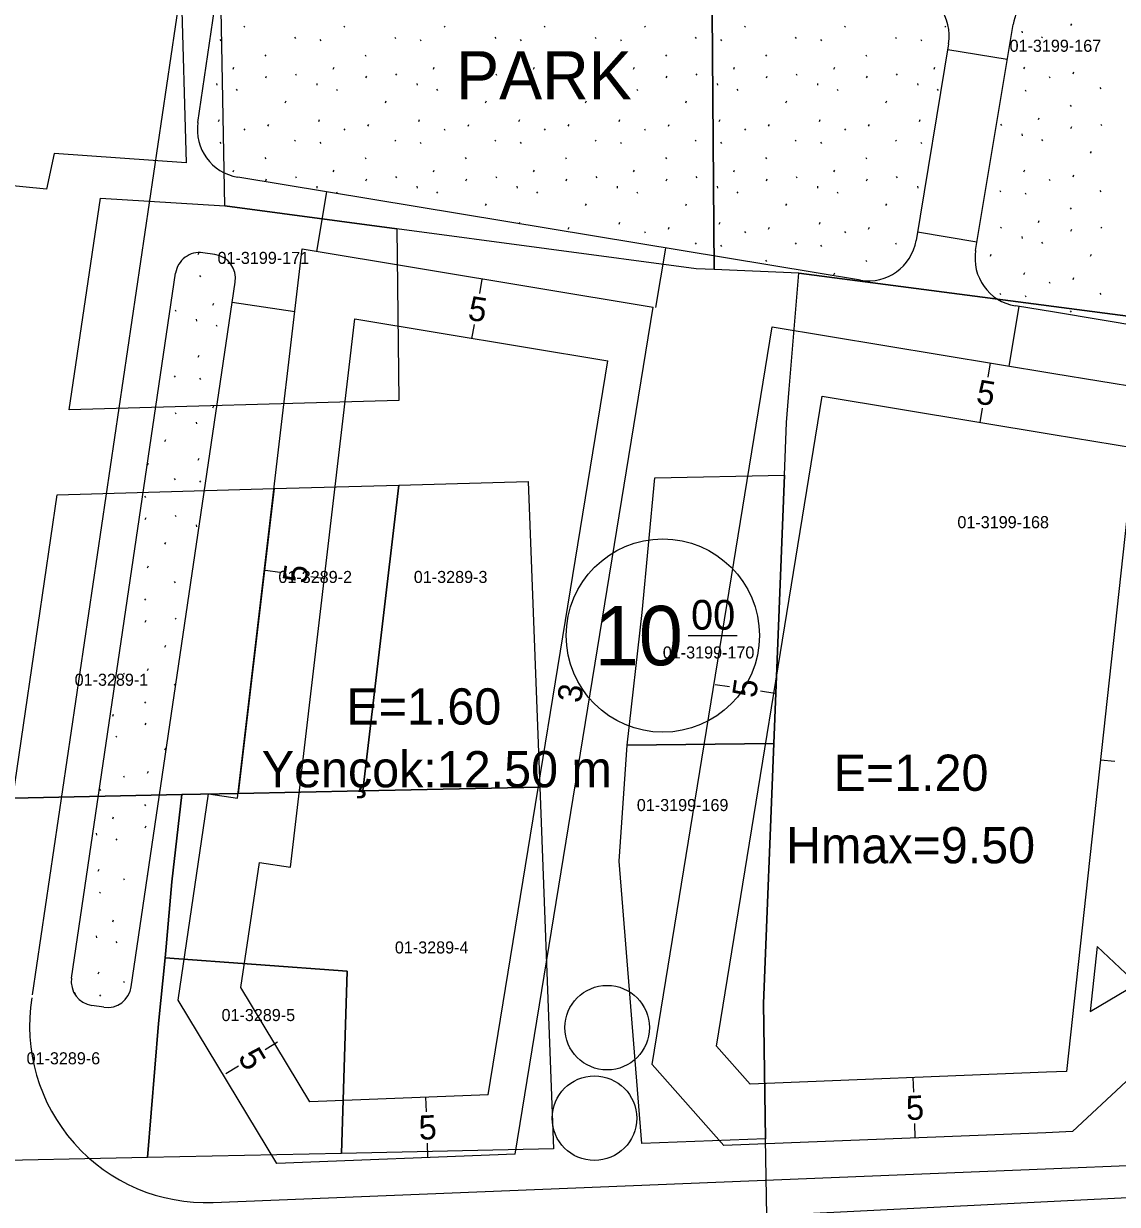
# Model space of a CAD drawing. Extents: x 419396 to 421519, y 4453567 to 4456767.
# Drawn here: x 420643.6 to 420734.2, y 4454412.1 to 4454509.9 of the extents above; entities that cross this region are included whole.
import ezdxf

# ---------------------------------------------------------------- set-up
doc = ezdxf.new("R2010")
doc.units = 0
for name, color, linetype in [('0_KADASTRO', 7, 'Continuous'), ('Level 16', 7, 'Continuous'), ('Level 20', 7, 'Continuous'), ('Level 28', 7, 'Continuous'), ('Level 29', 7, 'Continuous'), ('Level 30', 7, 'Continuous'), ('Level 41', 7, 'Continuous'), ('Level 55', 7, 'Continuous'), ('Level 58', 7, 'Continuous'), ('Level 61', 7, 'Continuous'), ('Level 62', 7, 'Continuous')]:
    doc.layers.add(name, color=color, linetype=linetype)

msp = doc.modelspace()

# ---------------------------------------------------------------- linework, layer by layer
at = {"layer": '0_KADASTRO'}
for points in [[(420659.93, 4454512.5), (420664.59, 4454541.11), (420669.57, 4454592.84), (420700.02, 4454589.2), (420700.799, 4454489.495), (420699.3, 4454489.56), (420674.51, 4454492.86), (420660.26, 4454494.76)], [(420700.02, 4454589.2), (420728.3, 4454590.91), (420741.39, 4454490.48), (420755.01, 4454491.22), (420760.8, 4454491.14), (420770.28, 4454414.41), (420737.81, 4454412.75), (420737.32, 4454424.69), (420737.17, 4454427.02), (420736.8, 4454440.33), (420736.79, 4454443.57), (420736.53, 4454449.88), (420735.045, 4454485.633), (420707.81, 4454489.19), (420700.799, 4454489.495)], [(420569.14, 4454565.51), (420569.5, 4454565.42), (420570.27, 4454565.24), (420582.81, 4454563.58), (420589.77, 4454562.72), (420592.41, 4454562.43), (420599.34, 4454561.49), (420608.15, 4454559.03), (420610.42, 4454557.8), (420613.89, 4454556.94), (420616.29, 4454556.26), (420636.26, 4454548.67), (420645.73, 4454545.84), (420661.16, 4454541.72), (420656.65, 4454512.89), (420657.07, 4454498.32), (420646.13, 4454499.11), (420645.5, 4454496.15), (420575.25, 4454503.09), (420573.91, 4454514.72), (420572.69, 4454525.26), (420569.77, 4454541.42)], [(420647.37, 4454477.87), (420649.97, 4454495.41), (420660.26, 4454494.76), (420674.51, 4454492.86), (420674.68, 4454478.65)], [(420704.87, 4454428.71), (420705.73, 4454450.25), (420706.62, 4454472.48), (420706.8, 4454476.84), (420707.02, 4454479.58), (420707.81, 4454489.19), (420735.045, 4454485.633), (420736.53, 4454449.88), (420736.79, 4454443.57), (420736.8, 4454440.33), (420737.17, 4454427.02), (420737.32, 4454424.69), (420737.81, 4454412.75), (420705.15, 4454411.12), (420705.05, 4454417.5)], [(420693.6, 4454450.12), (420694.82, 4454461.09), (420695.87, 4454472.25), (420706.62, 4454472.48), (420705.73, 4454450.25)], [(420642.702, 4454445.729), (420646.375, 4454470.84), (420664.341, 4454471.352), (420661.377, 4454446.113), (420656.716, 4454446.022)], [(420661.377, 4454446.113), (420664.341, 4454471.352), (420674.674, 4454471.644), (420671.709, 4454446.335)], [(420671.709, 4454446.335), (420674.674, 4454471.644), (420685.387, 4454471.952), (420686.352, 4454446.641)], [(420692.94, 4454440.5), (420693.6, 4454450.12), (420705.73, 4454450.25), (420704.87, 4454428.71), (420705.05, 4454417.5), (420694.81, 4454417.13)], [(420638.297, 4454415.625), (420642.702, 4454445.729), (420656.716, 4454446.022), (420655.88, 4454438.781), (420655.413, 4454433.395), (420655.32, 4454432.49), (420654.777, 4454427.052), (420653.851, 4454415.952)], [(420655.32, 4454432.49), (420655.413, 4454433.395), (420655.88, 4454438.781), (420656.716, 4454446.022), (420661.377, 4454446.113), (420671.709, 4454446.335), (420686.352, 4454446.641), (420687.498, 4454416.669), (420669.94, 4454416.29), (420670.39, 4454431.39)], [(420653.851, 4454415.952), (420654.777, 4454427.052), (420655.32, 4454432.49), (420670.39, 4454431.39), (420669.94, 4454416.29)]]:
    msp.add_lwpolyline(points, close=True, dxfattribs=at)
at = {"layer": 'Level 16'}
for p, q in [((420732.512, 4454433.431), (420731.927, 4454428.063)), ((420735.798, 4454430.357), (420732.512, 4454433.431)), ((420731.927, 4454428.063), (420735.798, 4454430.357))]:
    msp.add_line(p, q, dxfattribs=at)
at = {"layer": 'Level 20'}
for p, q in [((420681.554, 4454488.695), (420681.358, 4454487.512)), ((420665.695, 4454440.01), (420671.026, 4454485.408)), ((420671.026, 4454485.408), (420691.979, 4454481.94)), ((420680.737, 4454483.763), (420680.933, 4454484.947)), ((420682.088, 4454421.164), (420691.979, 4454481.94)), ((420723.648, 4454481.765), (420723.452, 4454480.582)), ((420700.98, 4454425.19), (420709.738, 4454479)), ((420709.738, 4454479), (420728.864, 4454475.834)), ((420722.831, 4454476.833), (420723.027, 4454478.017)), ((420728.864, 4454475.834), (420735.604, 4454474.718)), ((420735.604, 4454474.718), (420729.977, 4454423.094)), ((420663.641, 4454464.601), (420664.828, 4454464.426)), ((420668.587, 4454463.871), (420667.4, 4454464.046)), ((420700.886, 4454455.131), (420702.073, 4454454.956)), ((420705.832, 4454454.401), (420704.645, 4454454.576)), ((420732.791, 4454448.906), (420733.983, 4454448.776)), ((420661.606, 4454430.03), (420663.135, 4454440.388)), ((420663.135, 4454440.388), (420665.695, 4454440.01)), ((420667.318, 4454420.569), (420661.606, 4454430.03)), ((420664.641, 4454425.508), (420663.613, 4454424.888)), ((420703.772, 4454422.038), (420700.98, 4454425.19)), ((420660.36, 4454422.924), (420661.387, 4454423.544)), ((420728.31, 4454423.027), (420703.772, 4454422.038)), ((420717.251, 4454422.581), (420717.299, 4454421.382)), ((420729.977, 4454423.094), (420728.31, 4454423.027)), ((420682.088, 4454421.164), (420667.318, 4454420.569)), ((420676.891, 4454420.954), (420676.94, 4454419.755)), ((420717.452, 4454417.585), (420717.404, 4454418.784)), ((420677.093, 4454415.958), (420677.044, 4454417.157))]:
    msp.add_line(p, q, dxfattribs=at)
at = {"layer": 'Level 28'}
for p, q in [((420658.032, 4454501.679), (420660.443, 4454518.004)), ((420722.451, 4454491.085), (420725.546, 4454509.777)), ((420720.213, 4454508.18), (420717.519, 4454491.902)), ((420720.139, 4454507.73), (420725.072, 4454506.914)), ((420712.919, 4454488.609), (420661.336, 4454497.148)), ((420667.895, 4454490.995), (420668.712, 4454495.927)), ((420722.564, 4454491.764), (420717.631, 4454492.58)), ((420659.449, 4454490.733), (420658.46, 4454490.879)), ((420661.33, 4454445.709), (420666.672, 4454491.197)), ((420666.672, 4454491.197), (420695.742, 4454486.385)), ((420695.97, 4454486.347), (420696.787, 4454491.279)), ((420647.571, 4454430.821), (420656.189, 4454489.193)), ((420652.517, 4454430.091), (420661.135, 4454488.462)), ((420660.887, 4454486.783), (420666.064, 4454486.019)), ((420726.02, 4454486.44), (420725.204, 4454481.507)), ((420728.97, 4454485.952), (420725.744, 4454486.486)), ((420740.973, 4454483.965), (420728.97, 4454485.952)), ((420705.608, 4454484.751), (420728.917, 4454480.893)), ((420728.917, 4454480.893), (420738.127, 4454479.368)), ((420656.397, 4454428.984), (420658.919, 4454446.065)), ((420658.919, 4454446.065), (420661.33, 4454445.709)), ((420650.247, 4454428.404), (420649.257, 4454428.55)), ((420664.566, 4454415.453), (420656.397, 4454428.984))]:
    msp.add_line(p, q, dxfattribs=at)
for centre, radius, start, end in [((420716.267, 4454508.834), 4, 350.60005, 80.60005), ((420729.492, 4454509.123), 4, 103.91688, 170.60005), ((420661.989, 4454501.095), 4, 171.60158, 260.60005), ((420713.572, 4454492.555), 4, 260.60005, 350.60005), ((420658.167, 4454488.901), 2, 81.60158, 171.60158), ((420726.398, 4454490.432), 4, 170.60005, 260.60005), ((420659.157, 4454488.754), 2, 351.60158, 81.60158), ((420649.55, 4454430.529), 2, 171.60158, 261.60158), ((420650.539, 4454430.383), 2, 261.60158, 351.60158)]:
    msp.add_arc(centre, radius, start, end, dxfattribs=at)
at = {"layer": 'Level 29'}
for p, q in [((420684.327, 4454416.249), (420695.742, 4454486.385)), ((420695.663, 4454423.651), (420705.608, 4454484.751)), ((420701.603, 4454416.946), (420695.663, 4454423.651)), ((420734.914, 4454422.247), (420730.483, 4454418.109)), ((420728.257, 4454418.019), (420701.603, 4454416.946)), ((420730.483, 4454418.109), (420728.257, 4454418.019)), ((420684.327, 4454416.249), (420664.566, 4454415.453))]:
    msp.add_line(p, q, dxfattribs=at)
at = {"layer": 'Level 41'}
for p, q in [((420661.843, 4454509.661), (420661.914, 4454509.555)), ((420670.136, 4454509.661), (420670.207, 4454509.555)), ((420678.429, 4454509.661), (420678.5, 4454509.555)), ((420686.722, 4454509.661), (420686.793, 4454509.555)), ((420695.015, 4454509.661), (420695.086, 4454509.555)), ((420703.308, 4454509.661), (420703.379, 4454509.555)), ((420711.601, 4454509.661), (420711.672, 4454509.555)), ((420719.894, 4454509.661), (420719.965, 4454509.555)), ((420730.347, 4454509.693), (420730.419, 4454509.853)), ((420659.857, 4454508.54), (420659.928, 4454508.433)), ((420666.051, 4454508.732), (420666.122, 4454508.625)), ((420668.15, 4454508.54), (420668.221, 4454508.433)), ((420674.344, 4454508.732), (420674.415, 4454508.625)), ((420676.443, 4454508.54), (420676.514, 4454508.433)), ((420682.637, 4454508.732), (420682.708, 4454508.625)), ((420684.736, 4454508.54), (420684.807, 4454508.433)), ((420690.93, 4454508.732), (420691.001, 4454508.625)), ((420693.029, 4454508.54), (420693.1, 4454508.433)), ((420699.223, 4454508.732), (420699.294, 4454508.625)), ((420701.322, 4454508.54), (420701.393, 4454508.433)), ((420707.516, 4454508.732), (420707.587, 4454508.625)), ((420709.615, 4454508.54), (420709.686, 4454508.433)), ((420715.809, 4454508.732), (420715.88, 4454508.625)), ((420717.908, 4454508.54), (420717.979, 4454508.433)), ((420726.277, 4454509.247), (420726.295, 4454509.087)), ((420727.907, 4454508.777), (420727.977, 4454508.67)), ((420731.963, 4454507.633), (420732.035, 4454507.793)), ((420663.595, 4454507.279), (420663.666, 4454507.172)), ((420671.888, 4454507.279), (420671.959, 4454507.172)), ((420680.181, 4454507.279), (420680.252, 4454507.172)), ((420688.474, 4454507.279), (420688.545, 4454507.172)), ((420696.767, 4454507.279), (420696.838, 4454507.172)), ((420705.06, 4454507.279), (420705.131, 4454507.172)), ((420713.353, 4454507.279), (420713.424, 4454507.172)), ((420660.954, 4454506.086), (420661.025, 4454506.245)), ((420663.653, 4454505.357), (420663.725, 4454505.517)), ((420666.118, 4454505.702), (420666.189, 4454505.595)), ((420669.247, 4454506.086), (420669.318, 4454506.245)), ((420671.946, 4454505.357), (420672.018, 4454505.517)), ((420674.411, 4454505.702), (420674.482, 4454505.595)), ((420677.54, 4454506.086), (420677.611, 4454506.245)), ((420680.239, 4454505.357), (420680.311, 4454505.517)), ((420682.704, 4454505.702), (420682.775, 4454505.595)), ((420685.833, 4454506.086), (420685.904, 4454506.245)), ((420688.532, 4454505.357), (420688.604, 4454505.517)), ((420690.997, 4454505.702), (420691.068, 4454505.595)), ((420694.126, 4454506.086), (420694.197, 4454506.245)), ((420696.825, 4454505.357), (420696.897, 4454505.517)), ((420699.29, 4454505.702), (420699.361, 4454505.595)), ((420702.419, 4454506.086), (420702.49, 4454506.245)), ((420705.118, 4454505.357), (420705.19, 4454505.517)), ((420707.583, 4454505.702), (420707.654, 4454505.595)), ((420710.712, 4454506.086), (420710.783, 4454506.245)), ((420713.411, 4454505.357), (420713.483, 4454505.517)), ((420715.876, 4454505.702), (420715.947, 4454505.595)), ((420719.005, 4454506.086), (420719.076, 4454506.245)), ((420726.442, 4454506.103), (420726.512, 4454506.263)), ((420728.537, 4454505.487), (420728.608, 4454505.381)), ((420730.525, 4454505.695), (420730.596, 4454505.855)), ((420659.583, 4454504.911), (420659.601, 4454504.751)), ((420667.876, 4454504.911), (420667.894, 4454504.751)), ((420676.169, 4454504.911), (420676.187, 4454504.751)), ((420684.462, 4454504.911), (420684.48, 4454504.751)), ((420692.755, 4454504.911), (420692.773, 4454504.751)), ((420701.048, 4454504.911), (420701.066, 4454504.751)), ((420709.341, 4454504.911), (420709.359, 4454504.751)), ((420717.634, 4454504.911), (420717.652, 4454504.751)), ((420732.745, 4454504.558), (420732.816, 4454504.451)), ((420661.213, 4454504.441), (420661.283, 4454504.334)), ((420669.506, 4454504.441), (420669.576, 4454504.334)), ((420677.799, 4454504.441), (420677.869, 4454504.334)), ((420686.092, 4454504.441), (420686.162, 4454504.334)), ((420694.385, 4454504.441), (420694.455, 4454504.334)), ((420702.678, 4454504.441), (420702.748, 4454504.334)), ((420710.971, 4454504.441), (420711.041, 4454504.334)), ((420719.264, 4454504.441), (420719.334, 4454504.334)), ((420726.551, 4454504.366), (420726.622, 4454504.259)), ((420665.269, 4454503.297), (420665.341, 4454503.457)), ((420673.562, 4454503.297), (420673.634, 4454503.457)), ((420681.855, 4454503.297), (420681.927, 4454503.457)), ((420690.148, 4454503.297), (420690.22, 4454503.457)), ((420698.441, 4454503.297), (420698.513, 4454503.457)), ((420706.734, 4454503.297), (420706.806, 4454503.457)), ((420715.027, 4454503.297), (420715.099, 4454503.457)), ((420730.289, 4454503.105), (420730.36, 4454502.998)), ((420659.748, 4454501.767), (420659.818, 4454501.927)), ((420668.041, 4454501.767), (420668.111, 4454501.927)), ((420676.334, 4454501.767), (420676.404, 4454501.927)), ((420684.627, 4454501.767), (420684.697, 4454501.927)), ((420692.92, 4454501.767), (420692.99, 4454501.927)), ((420701.213, 4454501.767), (420701.283, 4454501.927)), ((420709.506, 4454501.767), (420709.576, 4454501.927)), ((420717.799, 4454501.767), (420717.869, 4454501.927)), ((420727.648, 4454501.912), (420727.719, 4454502.071)), ((420661.843, 4454501.151), (420661.914, 4454501.045)), ((420663.831, 4454501.359), (420663.902, 4454501.519)), ((420670.136, 4454501.151), (420670.207, 4454501.045)), ((420672.124, 4454501.359), (420672.195, 4454501.519)), ((420678.429, 4454501.151), (420678.5, 4454501.045)), ((420680.417, 4454501.359), (420680.488, 4454501.519)), ((420686.722, 4454501.151), (420686.793, 4454501.045)), ((420688.71, 4454501.359), (420688.781, 4454501.519)), ((420695.015, 4454501.151), (420695.086, 4454501.045)), ((420697.003, 4454501.359), (420697.074, 4454501.519)), ((420703.308, 4454501.151), (420703.379, 4454501.045)), ((420705.296, 4454501.359), (420705.367, 4454501.519)), ((420711.601, 4454501.151), (420711.672, 4454501.045)), ((420713.589, 4454501.359), (420713.66, 4454501.519)), ((420724.519, 4454501.528), (420724.59, 4454501.421)), ((420726.277, 4454500.737), (420726.295, 4454500.577)), ((420730.347, 4454501.183), (420730.419, 4454501.343)), ((420732.812, 4454501.528), (420732.883, 4454501.421)), ((420659.857, 4454500.03), (420659.928, 4454499.923)), ((420666.051, 4454500.222), (420666.122, 4454500.115)), ((420668.15, 4454500.03), (420668.221, 4454499.923)), ((420674.344, 4454500.222), (420674.415, 4454500.115)), ((420676.443, 4454500.03), (420676.514, 4454499.923)), ((420682.637, 4454500.222), (420682.708, 4454500.115)), ((420684.736, 4454500.03), (420684.807, 4454499.923)), ((420690.93, 4454500.222), (420691.001, 4454500.115)), ((420693.029, 4454500.03), (420693.1, 4454499.923)), ((420699.223, 4454500.222), (420699.294, 4454500.115)), ((420701.322, 4454500.03), (420701.393, 4454499.923)), ((420707.516, 4454500.222), (420707.587, 4454500.115)), ((420709.615, 4454500.03), (420709.686, 4454499.923)), ((420715.809, 4454500.222), (420715.88, 4454500.115)), ((420717.908, 4454500.03), (420717.979, 4454499.923)), ((420727.907, 4454500.267), (420727.977, 4454500.16)), ((420663.595, 4454498.769), (420663.666, 4454498.662)), ((420671.888, 4454498.769), (420671.959, 4454498.662)), ((420680.181, 4454498.769), (420680.252, 4454498.662)), ((420688.474, 4454498.769), (420688.545, 4454498.662)), ((420696.767, 4454498.769), (420696.838, 4454498.662)), ((420705.06, 4454498.769), (420705.131, 4454498.662)), ((420713.353, 4454498.769), (420713.424, 4454498.662)), ((420731.963, 4454499.123), (420732.035, 4454499.283)), ((420660.954, 4454497.576), (420661.025, 4454497.735)), ((420669.247, 4454497.576), (420669.318, 4454497.735)), ((420677.54, 4454497.576), (420677.611, 4454497.735)), ((420685.833, 4454497.576), (420685.904, 4454497.735)), ((420694.126, 4454497.576), (420694.197, 4454497.735)), ((420702.419, 4454497.576), (420702.49, 4454497.735)), ((420710.712, 4454497.576), (420710.783, 4454497.735)), ((420726.442, 4454497.593), (420726.512, 4454497.753)), ((420663.653, 4454496.847), (420663.725, 4454497.007)), ((420666.118, 4454497.192), (420666.189, 4454497.085)), ((420671.946, 4454496.847), (420672.018, 4454497.007)), ((420674.411, 4454497.192), (420674.482, 4454497.085)), ((420680.239, 4454496.847), (420680.311, 4454497.007)), ((420682.704, 4454497.192), (420682.775, 4454497.085)), ((420688.532, 4454496.847), (420688.604, 4454497.007)), ((420690.997, 4454497.192), (420691.068, 4454497.085)), ((420696.825, 4454496.847), (420696.897, 4454497.007)), ((420699.29, 4454497.192), (420699.361, 4454497.085)), ((420705.118, 4454496.847), (420705.19, 4454497.007)), ((420707.583, 4454497.192), (420707.654, 4454497.085)), ((420713.411, 4454496.847), (420713.483, 4454497.007)), ((420715.876, 4454497.192), (420715.947, 4454497.085)), ((420728.537, 4454496.977), (420728.608, 4454496.871)), ((420730.525, 4454497.185), (420730.596, 4454497.345)), ((420667.876, 4454496.401), (420667.894, 4454496.241)), ((420669.506, 4454495.931), (420669.576, 4454495.824)), ((420676.169, 4454496.401), (420676.187, 4454496.241)), ((420677.799, 4454495.931), (420677.869, 4454495.824)), ((420684.462, 4454496.401), (420684.48, 4454496.241)), ((420686.092, 4454495.931), (420686.162, 4454495.824)), ((420692.755, 4454496.401), (420692.773, 4454496.241)), ((420694.385, 4454495.931), (420694.455, 4454495.824)), ((420701.048, 4454496.401), (420701.066, 4454496.241)), ((420702.678, 4454495.931), (420702.748, 4454495.824)), ((420709.341, 4454496.401), (420709.359, 4454496.241)), ((420710.971, 4454495.931), (420711.041, 4454495.824)), ((420717.634, 4454496.401), (420717.652, 4454496.241)), ((420724.452, 4454496.048), (420724.523, 4454495.941)), ((420726.551, 4454495.856), (420726.622, 4454495.749)), ((420732.745, 4454496.048), (420732.816, 4454495.941)), ((420681.855, 4454494.787), (420681.927, 4454494.947)), ((420690.148, 4454494.787), (420690.22, 4454494.947)), ((420698.441, 4454494.787), (420698.513, 4454494.947)), ((420706.734, 4454494.787), (420706.806, 4454494.947)), ((420715.027, 4454494.787), (420715.099, 4454494.947)), ((420730.289, 4454494.595), (420730.36, 4454494.488)), ((420684.643, 4454493.291), (420684.697, 4454493.417)), ((420688.71, 4454492.849), (420688.781, 4454493.009)), ((420692.92, 4454493.257), (420692.99, 4454493.417)), ((420697.003, 4454492.849), (420697.074, 4454493.009)), ((420701.213, 4454493.257), (420701.283, 4454493.417)), ((420705.296, 4454492.849), (420705.367, 4454493.009)), ((420709.506, 4454493.257), (420709.576, 4454493.417)), ((420713.589, 4454492.849), (420713.66, 4454493.009)), ((420724.519, 4454493.018), (420724.59, 4454492.911)), ((420727.648, 4454493.402), (420727.719, 4454493.561)), ((420730.347, 4454492.673), (420730.419, 4454492.833)), ((420732.812, 4454493.018), (420732.883, 4454492.911)), ((420695.015, 4454492.641), (420695.086, 4454492.535)), ((420703.308, 4454492.641), (420703.379, 4454492.535)), ((420711.601, 4454492.641), (420711.672, 4454492.535)), ((420726.277, 4454492.227), (420726.295, 4454492.067)), ((420658.072, 4454490.743), (420658.139, 4454490.896)), ((420699.223, 4454491.712), (420699.294, 4454491.605)), ((420701.322, 4454491.52), (420701.393, 4454491.413)), ((420707.516, 4454491.712), (420707.587, 4454491.605)), ((420709.615, 4454491.52), (420709.686, 4454491.413)), ((420715.809, 4454491.712), (420715.88, 4454491.605)), ((420727.907, 4454491.757), (420727.977, 4454491.65)), ((420660.167, 4454490.127), (420660.238, 4454490.021)), ((420705.06, 4454490.259), (420705.131, 4454490.152)), ((420713.353, 4454490.259), (420713.424, 4454490.152)), ((420723.67, 4454490.613), (420723.742, 4454490.773)), ((420731.963, 4454490.613), (420732.035, 4454490.773)), ((420658.181, 4454489.006), (420658.252, 4454488.899)), ((420710.712, 4454489.066), (420710.783, 4454489.225)), ((420726.442, 4454489.083), (420726.512, 4454489.243)), ((420728.537, 4454488.467), (420728.608, 4454488.361)), ((420730.525, 4454488.675), (420730.596, 4454488.835)), ((420724.452, 4454487.538), (420724.523, 4454487.431)), ((420726.551, 4454487.346), (420726.622, 4454487.239)), ((420732.745, 4454487.538), (420732.816, 4454487.431)), ((420656.149, 4454486.168), (420656.22, 4454486.061)), ((420659.278, 4454486.552), (420659.349, 4454486.711)), ((420730.289, 4454486.085), (420730.36, 4454485.978)), ((420657.907, 4454485.377), (420657.925, 4454485.217)), ((420659.537, 4454484.907), (420659.607, 4454484.8)), ((420658.072, 4454482.233), (420658.142, 4454482.393)), ((420656.082, 4454480.688), (420656.153, 4454480.581)), ((420658.181, 4454480.496), (420658.252, 4454480.389)), ((420659.278, 4454478.042), (420659.349, 4454478.201)), ((420656.149, 4454477.658), (420656.22, 4454477.551)), ((420657.907, 4454476.867), (420657.925, 4454476.707)), ((420655.3, 4454475.253), (420655.372, 4454475.413)), ((420653.862, 4454473.315), (420653.933, 4454473.475)), ((420658.072, 4454473.723), (420658.142, 4454473.883)), ((420656.082, 4454472.178), (420656.153, 4454472.071)), ((420658.181, 4454471.986), (420658.252, 4454471.879)), ((420653.626, 4454470.725), (420653.697, 4454470.618)), ((420653.684, 4454468.803), (420653.756, 4454468.963)), ((420656.149, 4454469.148), (420656.22, 4454469.041)), ((420657.907, 4454468.357), (420657.925, 4454468.197)), ((420655.3, 4454466.743), (420655.372, 4454466.903)), ((420653.862, 4454464.805), (420653.933, 4454464.965)), ((420656.082, 4454463.668), (420656.153, 4454463.561)), ((420653.626, 4454462.215), (420653.697, 4454462.108)), ((420656.149, 4454460.638), (420656.22, 4454460.531)), ((420653.684, 4454460.293), (420653.756, 4454460.453)), ((420655.3, 4454458.233), (420655.372, 4454458.393)), ((420651.874, 4454456.087), (420651.945, 4454455.981)), ((420653.862, 4454456.295), (420653.933, 4454456.455)), ((420656.082, 4454455.158), (420656.153, 4454455.051)), ((420653.626, 4454453.705), (420653.697, 4454453.598)), ((420650.985, 4454452.512), (420651.056, 4454452.671)), ((420653.684, 4454451.783), (420653.756, 4454451.943)), ((420651.244, 4454450.867), (420651.314, 4454450.76)), ((420655.3, 4454449.723), (420655.372, 4454449.883)), ((420653.862, 4454447.785), (420653.933, 4454447.945)), ((420651.874, 4454447.577), (420651.945, 4454447.471)), ((420649.888, 4454446.456), (420649.959, 4454446.349)), ((420653.626, 4454445.195), (420653.697, 4454445.088)), ((420650.985, 4454444.002), (420651.056, 4454444.161)), ((420653.684, 4454443.273), (420653.756, 4454443.433)), ((420649.614, 4454442.827), (420649.632, 4454442.667)), ((420651.244, 4454442.357), (420651.314, 4454442.25)), ((420649.779, 4454439.683), (420649.849, 4454439.843)), ((420651.874, 4454439.067), (420651.945, 4454438.961)), ((420653.862, 4454439.275), (420653.88, 4454439.314)), ((420649.888, 4454437.946), (420649.959, 4454437.839)), ((420650.985, 4454435.492), (420651.056, 4454435.651)), ((420649.614, 4454434.317), (420649.632, 4454434.157)), ((420651.244, 4454433.847), (420651.314, 4454433.74)), ((420649.779, 4454431.173), (420649.849, 4454431.333)), ((420651.874, 4454430.557), (420651.945, 4454430.451)), ((420647.789, 4454429.628), (420647.86, 4454429.521)), ((420649.888, 4454429.436), (420649.959, 4454429.329))]:
    msp.add_line(p, q, dxfattribs=at)
at = {"layer": 'Level 55'}
for centre in [(420691.933, 4454426.716), (420690.879, 4454419.217)]:
    msp.add_circle(centre, 3.5, dxfattribs=at)
at = {"layer": 'Level 58'}
msp.add_line((420698.636, 4454459.182), (420702.694, 4454459.182), dxfattribs=at)
msp.add_circle((420696.546, 4454459.183), 8, dxfattribs=at)
at = {"layer": 'Level 62'}
for p, q in [((420644.333, 4454429.431), (420666.658, 4454580.645)), ((420728.226, 4454415.019), (420868.173, 4454420.659)), ((420659.305, 4454412.242), (420728.226, 4454415.019))]:
    msp.add_line(p, q, dxfattribs=at)
msp.add_arc((420658.716, 4454426.843), 14.613, 170.75643, 272.30769, dxfattribs=at)

# ---------------------------------------------------------------- texts
at = {"layer": '0_KADASTRO'}
for s, p in [('01-3199-167', (420725.262, 4454507.528)), ('01-3199-171', (420659.664, 4454489.96)), ('01-3199-168', (420720.94, 4454468.075)), ('01-3289-2', (420664.705, 4454463.538)), ('01-3289-3', (420675.92, 4454463.538)), ('01-3199-170', (420696.541, 4454457.287)), ('01-3289-1', (420647.829, 4454455.028)), ('01-3199-169', (420694.391, 4454444.65)), ('01-3289-4', (420674.35, 4454432.859)), ('01-3289-5', (420659.995, 4454427.261)), ('01-3289-6', (420643.848, 4454423.678))]:
    msp.add_text(s, height=1, dxfattribs=at).set_placement(p)
at = {"layer": 'Level 20'}
for s, rotation, p in [('5', 350.60006, (420680.325, 4454485.351)), ('5', 350.60006, (420722.419, 4454478.421)), ('5', 81.60158, (420667.006, 4454463.431)), ('3', 81.60158, (420689.759, 4454453.545)), ('5', 81.60158, (420704.251, 4454453.961)), ('5', 301.11703, (420661.3, 4454424.27)), ('5', 2.30769, (420716.726, 4454419.057)), ('5', 2.30769, (420676.366, 4454417.43))]:
    msp.add_text(s, height=2, rotation=rotation, dxfattribs=at).set_placement(p)
at = {"layer": 'Level 30'}
for s, p in [('E=1.60', (420670.334, 4454451.815)), ('Yençok:12.50 m', (420663.329, 4454446.618)), ('E=1.20', (420710.686, 4454446.325)), ('Hmax=9.50', (420706.748, 4454440.325))]:
    msp.add_text(s, height=3, dxfattribs=at).set_placement(p)
at = {"layer": 'Level 58'}
for s, height, p in [('10', 4.919, (420690.889, 4454456.723)), ('00', 2.4595, (420698.882, 4454459.674))]:
    msp.add_text(s, height=height, dxfattribs=at).set_placement(p)
at = {"layer": 'Level 61'}
msp.add_text('PARK', height=4, dxfattribs=at).set_placement((420679.418, 4454503.577))

doc.saveas('drawing.dxf')
